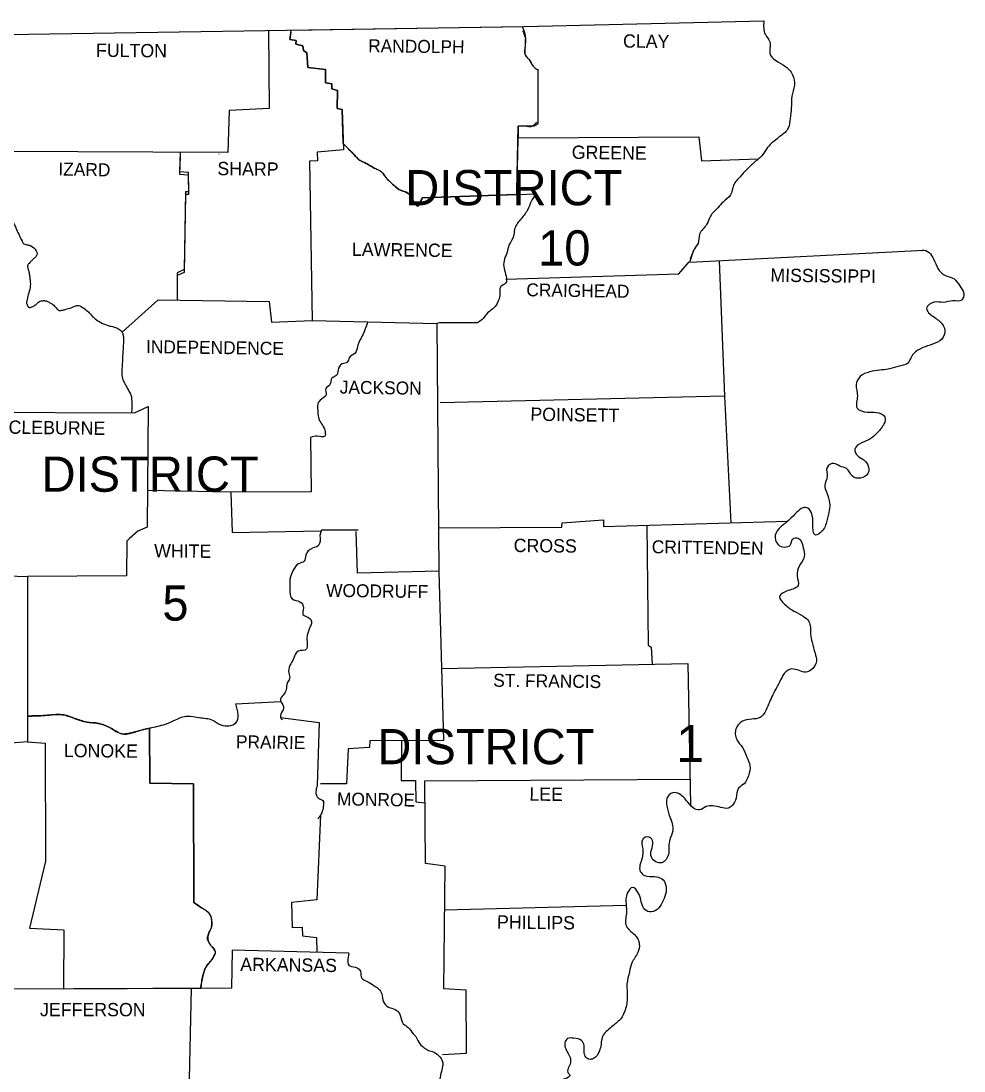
# Model space of a CAD drawing. Extents: x 31699 to 244310, y -8841 to 11474.
# Drawn here: x 126175 to 129162, y 7032 to 10358 of the extents above; entities that cross this region are included whole.
import ezdxf

# ---------------------------------------------------------------- set-up
doc = ezdxf.new("R2010")
doc.units = 0
for name, color, linetype in [('Level 60', 7, 'Continuous'), ('R_Border', 7, 'Continuous'), ('R_Border Prem', 7, 'Continuous'), ('R_Grid', 7, 'Continuous')]:
    doc.layers.add(name, color=color, linetype=linetype)

msp = doc.modelspace()

# ---------------------------------------------------------------- linework, layer by layer
at = {"layer": 'Level 60'}
for points in [[(126195, 8156.5), (126195, 8156.5), (126195, 8074.4)], [(126722.4, 7565.6), (126721.4, 7941.3), (126583.4, 7944.3), (126581.5, 8118.2)], [(126195, 8074.4), (126251.8, 8070.5), (126252.7, 7696.7), (126201.9, 7484.4)], [(126201.9, 7484.4), (126310.5, 7479.5), (126309.4, 7292.5)], [(126309.4, 7292.5), (126713.7, 7294.1), (126744.1, 7294.2)]]:
    msp.add_lwpolyline(points, dxfattribs=at)
for points in [[(126581.5, 8118.2), (126544.3, 8108.6), (126532.1, 8105.3), (126519.8, 8102.1), (126501.4, 8099.6), (126495.4, 8099.8), (126492.8, 8100.2), (126490.3, 8100.9), (126476.1, 8108.1), (126466.8, 8114.2), (126462.1, 8117), (126457.2, 8119.4), (126424.9, 8132.1), (126413.6, 8134.3), (126401.9, 8135.1), (126390.3, 8135.8), (126384.6, 8136.6), (126379, 8138), (126339.8, 8150.7), (126335.6, 8152.2), (126331.3, 8153.8), (126322.9, 8157.1), (126305.6, 8160.5), (126251.8, 8158.5), (126195, 8156.5)], [(126744.1, 7294.2), (126747.2, 7314), (126748.9, 7323.9), (126750.7, 7333.7), (126754.7, 7347.7), (126757.4, 7354.5), (126760.5, 7361.1), (126762.4, 7364.5), (126764.6, 7367.6), (126769.4, 7373.5), (126774.5, 7379.3), (126776.9, 7382.4), (126779.1, 7385.6), (126781.3, 7388.8), (126783.6, 7392.1), (126788.1, 7399), (126790.8, 7405.7), (126789.9, 7412), (126789.3, 7412.9), (126788.8, 7413.9), (126784.8, 7419.4), (126781.9, 7423), (126779.1, 7426.7), (126773.1, 7435.4), (126770.1, 7439.8), (126768.7, 7442), (126767.4, 7444.3), (126765.9, 7456.3), (126767.4, 7462.7), (126769.3, 7468.8), (126771.1, 7472.7), (126773.3, 7476.5), (126775.5, 7480.3), (126777.2, 7484.4), (126778.2, 7489), (126778.9, 7493.7), (126779.1, 7498.4), (126779.1, 7503), (126779, 7506.4), (126778.9, 7509.9), (126778.1, 7516.7), (126776.2, 7523.3), (126772.3, 7529.4), (126770.8, 7531.1), (126769.3, 7532.6), (126766.2, 7535.4), (126759.9, 7540.3), (126753.4, 7544.6), (126746.8, 7549), (126722.4, 7565.6)]]:
    msp.add_spline(points, degree=3, dxfattribs=at)
at = {"layer": 'R_Border Prem'}
for p, q in [((127030.4, 10328.9), (127762.5, 10340.3)), ((127811.3, 10202.4), (127811.3, 10032.6)), ((128292.7, 9593.9), (128304.5, 9630.1)), ((128295.7, 9605.6), (128307.4, 9634)), ((127126.5, 8746.6), (127242.9, 8746.6))]:
    msp.add_line(p, q, dxfattribs=at)
for points in [[(123160, 10313), (124742.1, 10312), (126130.4, 10314.9), (127768.3, 10340.4), (128527.5, 10358)], [(126130.4, 10314.9), (126132.4, 10076.2), (126115.8, 10075.2), (126118.7, 9831.6), (126050.2, 9821.8), (126056.1, 9756.3), (126079.6, 9725.9), (126077.6, 9648.7), (125944.5, 9643.8), (125939.6, 9524.4), (125818.3, 9520.5), (125812.5, 9375.7), (125819.3, 9363.9), (125822.2, 9133), (126031.6, 9119.3), (126028.7, 8603.7), (126195, 8598.8), (126195, 8074.4), (126063.9, 8064.6), (126054.1, 7949.2), (125834, 7948.2)], [(126959.1, 10327.8), (126961.1, 10081.1), (126833.9, 10074.3), (126830, 9941.2), (126117.3, 9945.1)], [(127195.3, 9970.4), (127192, 10078.2), (127176.4, 10081.1), (127177.3, 10137.9), (127159.7, 10142.7), (127159.7, 10159.4), (127139.2, 10162.3), (127139.2, 10204.4), (127083.4, 10210.3), (127080.5, 10257.2), (127069.7, 10264.1), (127067.8, 10279.7), (127045.2, 10284.6), (127046.2, 10296.4), (127026.7, 10299.3), (127030.4, 10328.9)], [(127029.6, 10322.8), (127026.7, 10299.3), (127046.2, 10296.4), (127045.2, 10284.6), (127067.8, 10279.7), (127069.7, 10264.1), (127080.5, 10257.2), (127083.4, 10210.3), (127139.2, 10204.4), (127139.2, 10162.3), (127159.7, 10159.4), (127159.7, 10142.7), (127177.3, 10137.9), (127176.4, 10081.1), (127192, 10078.2), (127195.9, 9950), (127112.8, 9942.2), (127113.7, 9914.8), (127088.3, 9913.8), (127097.1, 9408.9), (127491.4, 9400.1), (127498.3, 8615.5), (127240.9, 8608.6), (127236, 8740.7)], [(127811.3, 10205.4), (127811.3, 10040)], [(127749.7, 10024.4), (127744.5, 9808.8), (127445.4, 9798.3)], [(127744.8, 9819.9), (127749.7, 10024.4), (127749.7, 9988.2), (128322.1, 9991.1), (128329.9, 9914.8), (128509.4, 9921.3)], [(126679.5, 9942), (126677.4, 9881.5), (126704.8, 9879.6), (126705.7, 9816.9), (126696, 9816.9), (126692, 9570.4), (126669.5, 9560.6), (126669.5, 9478.4)], [(126679.3, 9929.5), (126677.4, 9872.7), (126704.8, 9870.7), (126705.7, 9808.1), (126696, 9808.1), (126692, 9561.6), (126669.5, 9551.8), (126669.5, 9473.7)], [(126801.6, 9936.3), (126802.6, 9937.3)], [(127445.4, 9798.3), (127806.1, 9811)], [(128292.7, 9593.9), (129035.3, 9632)], [(127710.7, 9539.9), (128258.5, 9557.7), (128290.8, 9594.8)], [(128386.4, 9598.7), (128403.3, 9169.2), (128423.2, 8768.4)], [(126495.3, 9371.9), (126608.9, 9474.5), (126961.1, 9469.6), (126968, 9404), (127097.1, 9409)], [(127619.6, 9402.1), (127500.2, 9402.1), (127491.4, 9400.1)], [(128403.3, 9169.2), (127502.2, 9148.7)], [(126031.6, 9119.3), (126534.5, 9116.4), (126577.6, 9136.9), (126574.6, 8754.4), (126545.3, 8741.7), (126518.9, 8719.2), (126510.1, 8710.4), (126509.1, 8600.8), (126195, 8598.8)], [(127092.2, 9039.1), (127094.2, 8866.9), (126839.8, 8865.9), (126575.5, 8870.9)], [(126839.8, 8865.9), (126843.7, 8737.8), (127125.4, 8742.8)], [(127497.1, 8752.4), (127887.7, 8754.4), (127888.6, 8768.1), (128019.7, 8777.9), (128019.7, 8757.3), (128602.6, 8773.3)], [(128156.7, 8761.1), (128161.6, 8380.6), (128170.4, 8374.8), (128173.5, 8320.6)], [(127126.5, 8746.6), (127121.6, 8728.9)], [(127498.3, 8615.5), (127512.9, 8079.3), (127280.1, 8078.3), (127279.1, 8056.8), (127211.6, 8052.9), (127205.7, 7941.3), (127123.5, 7941.3)], [(127506.7, 8307.2), (128286.8, 8322.9)], [(128286.8, 8322.9), (128295, 7874.7)], [(126855.4, 8195.7), (126997.3, 8202.6)], [(126997.3, 8151.7), (127119.6, 8136), (127112.8, 7936.4)], [(126581.5, 8119.4), (126583.4, 7944.3), (126721.4, 7941.3), (126722.4, 7565.6)], [(126195, 8074.4), (126251.8, 8070.5), (126252.7, 7696.7), (126201.9, 7484.4), (126310.5, 7479.5), (126309.4, 7292.5)], [(127379.9, 8078.7), (127378.9, 7952.1), (127423.9, 7952.1), (127425.8, 7884.6), (127454.7, 7881.6)], [(127510, 7084.2), (127586.3, 7089.1), (127585.3, 7287.8), (127513.9, 7292.6), (127517.8, 7681.1), (127456.2, 7689.9), (127454.2, 7951.1), (128293.5, 7957)], [(127123.5, 7842.5), (127111.8, 7574.4), (127031.6, 7565.6), (127033.5, 7486.4), (127065.8, 7487.3), (127066.8, 7460), (127110.8, 7455.1), (127112.2, 7407.8)], [(127516.4, 7543), (128091.3, 7557.3)], [(127213.5, 7405.2), (126843.7, 7414.9), (126841.7, 7294.6), (126093.3, 7291.7)], [(126713.7, 7294.1), (126705.7, 6910.1), (126841.7, 6899.3)]]:
    msp.add_lwpolyline(points, dxfattribs=at)
for points in [[(128527.5, 10358), (128532.4, 10314.9), (128546.1, 10292.4), (128548.1, 10251.3), (128564.7, 10233.7), (128593.1, 10216.1), (128618.5, 10187.8), (128624.4, 10154.5), (128616.6, 10120.2), (128614.6, 10082.1), (128610.7, 10048.8), (128604.8, 10018.5), (128581.3, 9994), (128558.8, 9976.4), (128538.3, 9955.9), (128523.6, 9934.3), (128498.2, 9910.9), (128472.7, 9886.4), (128452.2, 9864.9), (128431.7, 9837.5), (128421.9, 9807.2), (128399.4, 9785.6), (128381.8, 9766.1), (128358.3, 9739.6), (128346.5, 9713.2), (128324, 9682.9), (128319.1, 9653.5), (128304.5, 9630.1), (128303.5, 9626.1)], [(127762.5, 10340.3), (127764.5, 10335.8), (127766.3, 10331.2), (127769.4, 10322), (127771.4, 10312.6), (127771.8, 10310.3), (127772, 10307.9), (127772.2, 10303.2), (127772.1, 10296.6), (127771.8, 10290), (127771.5, 10283.4), (127771.2, 10276.8), (127771.1, 10273.7), (127770.6, 10264.6), (127770.5, 10258.4), (127770.8, 10255.4), (127771, 10253.9), (127771.1, 10253.1), (127771.2, 10252.3), (127772, 10249.9), (127772.5, 10248.7), (127773.2, 10247.6), (127774.9, 10245.5), (127776.7, 10243.6), (127780.5, 10239.7), (127782.4, 10237.8), (127783.9, 10235.7), (127787.1, 10230.6), (127790.1, 10225.4), (127793.2, 10220.2), (127794.9, 10217.6), (127796.7, 10215.1), (127798.8, 10212.7), (127801.2, 10210.4), (127803.7, 10208.4), (127811.3, 10202.4)], [(127763.4, 10327.7), (127772.2, 10303.2), (127771.2, 10276.8), (127771.2, 10252.3), (127783.9, 10235.7), (127796.7, 10215.1), (127806.4, 10206.3)], [(127807.4, 10037.1), (127794.7, 10024.4), (127770.2, 10024.4), (127749.7, 10024.4)], [(127811.3, 10032.6), (127809.5, 10030.9), (127807.6, 10029.3), (127803.6, 10026.7), (127799.2, 10025), (127797, 10024.5), (127795.9, 10024.4), (127794.7, 10024.4), (127770.2, 10024.4), (127749.7, 10024.4)], [(127445.4, 9798.3), (127443.9, 9794.1), (127442.2, 9789.2), (127438.4, 9779.4), (127434.2, 9772.4), (127432, 9771.1), (127430.9, 9771.2), (127429.8, 9771.9), (127429.3, 9772.4), (127428.9, 9772.8), (127427.9, 9773.8), (127426.1, 9776), (127422.4, 9781.2), (127418.7, 9786.9), (127416.9, 9789.8), (127415.1, 9792.5), (127412.4, 9796.7), (127409.8, 9800.9), (127407.2, 9805.1), (127404.3, 9809.1), (127401.2, 9812.2), (127397.5, 9814.5), (127388.9, 9817.8), (127380, 9820.6), (127372, 9824.8), (127366.8, 9828.7), (127361.6, 9832.8), (127356.4, 9837), (127351.5, 9841.4), (127341, 9851.5), (127330.9, 9861.9), (127329, 9864.2), (127327.3, 9866.6), (127324, 9871.7), (127320.6, 9876.5), (127316.3, 9880.5), (127314.9, 9881.4), (127313.6, 9882.2), (127305.1, 9886.6), (127299.4, 9889.3), (127293.8, 9892.3), (127281, 9899.6), (127268.3, 9906.9), (127262.9, 9909.6), (127257.3, 9911.9), (127251.8, 9914.4), (127246.8, 9917.7), (127245.5, 9918.8), (127244.3, 9919.9), (127241.9, 9922.1), (127237.3, 9926.8), (127228.2, 9936.3), (127211.7, 9953.2), (127195.3, 9970.4)], [(127206.7, 9958.8), (127228.2, 9936.3), (127246.8, 9917.7), (127268.3, 9906.9), (127293.8, 9892.3), (127316.3, 9880.5), (127330.9, 9861.9), (127351.5, 9841.4), (127372, 9824.8), (127404.3, 9809.1), (127415.1, 9792.5), (127429.8, 9771.9), (127445.4, 9798.3)], [(127806.1, 9811), (127790.8, 9786.6), (127779.1, 9759.2), (127755.6, 9727.9), (127738, 9697.6), (127735, 9677), (127721.3, 9649.6), (127713.5, 9622.2), (127704.7, 9598.8), (127704.7, 9574.3), (127711.5, 9549.8), (127709.6, 9527.3), (127694.9, 9516.6), (127691, 9488.2), (127685.1, 9468.6), (127672.4, 9449.1), (127653.8, 9434.4), (127634.2, 9411.9), (127619.6, 9402.1)], [(126079.6, 9725.9), (126089.1, 9722.3), (126099, 9720.3), (126108.9, 9719.5), (126118.7, 9719.1), (126124.8, 9721.1), (126130.9, 9725.5), (126136.7, 9728.9), (126139.5, 9729.2), (126142.2, 9727.9), (126147.7, 9722.3), (126152, 9716), (126155.6, 9709.3), (126158.8, 9702.5), (126167.6, 9682.9), (126174.4, 9668.5), (126178.1, 9661.4), (126180.1, 9657.9), (126182.3, 9654.5), (126186.9, 9650.8), (126193.1, 9649.2), (126199.7, 9648), (126202.9, 9647.1), (126205.8, 9645.7), (126223.4, 9630.1), (126225.9, 9621.6), (126225.3, 9617.2), (126223.4, 9613.4), (126219.7, 9609.4), (126215.7, 9605.6), (126211.6, 9601.8), (126207.7, 9597.8), (126206, 9595.9), (126200.4, 9590.4), (126197.4, 9586.5), (126196.4, 9584.4), (126196, 9582.1), (126196.3, 9577.5), (126197.4, 9572.9), (126198.8, 9568.2), (126199.9, 9563.5), (126202, 9550.8), (126203.8, 9538.1), (126203.8, 9513.6), (126197.9, 9491.1), (126193.1, 9470.6), (126192.6, 9466.1), (126193.2, 9461.7), (126195, 9457.3), (126196.3, 9455.1), (126197.9, 9453), (126200, 9451.3), (126202.2, 9450.5), (126207.1, 9451.2), (126216.5, 9455.9), (126221.4, 9459.4), (126226.1, 9463.6), (126230.8, 9467.7), (126236.1, 9470.6), (126241.1, 9471.8), (126246.4, 9472.3), (126256.7, 9470.6), (126266.7, 9465.7), (126276.2, 9459.8), (126281.4, 9454.9), (126286.1, 9449), (126290.9, 9443.8), (126293.7, 9442.1), (126295.2, 9441.5), (126296.8, 9441.2), (126307, 9442.2), (126317.3, 9445.1), (126333.9, 9450), (126357.4, 9456.9), (126374.1, 9448.1), (126388.7, 9436.3), (126393.2, 9431.8), (126397.5, 9427), (126401.8, 9422.2), (126406.3, 9417.7), (126423, 9406), (126444.5, 9395.2), (126450.9, 9393.1), (126457.6, 9391.7), (126464.3, 9390.3), (126470.9, 9388.4), (126484.8, 9382.4), (126490.7, 9377.9), (126493.2, 9375.1), (126494.4, 9373.5), (126495.4, 9371.8), (126497, 9368.2), (126499.3, 9357.6), (126499.5, 9350.5), (126499.3, 9343.4), (126498.3, 9318.9), (126496.4, 9288.6), (126494.4, 9255.3), (126494, 9247.2), (126494.1, 9239.1), (126495, 9231), (126496, 9227), (126497.3, 9223), (126502.5, 9212), (126508.1, 9201.5), (126515, 9189), (126521.8, 9176.1), (126524.9, 9164.5), (126525.4, 9158.6), (126525.7, 9152.6), (126526.2, 9134.5), (126524.9, 9116.5)], [(129024.6, 9631), (129035.3, 9632), (129068.6, 9596.8), (129083.3, 9567.4), (129104.8, 9550.8), (129129.3, 9542), (129147.8, 9519.5), (129160.6, 9495), (129153.7, 9473.5), (129126.3, 9471.6), (129096, 9466.7), (129066.6, 9467.6), (129043.2, 9448.1), (129064.7, 9421.7), (129093.1, 9397.2), (129100.9, 9370.8), (129085.2, 9345.3), (129053.9, 9331.6), (129023.6, 9319.9), (128996.2, 9296.4), (128983.5, 9273.9), (128953.1, 9264.1), (128921.8, 9255.3), (128894.4, 9252.4), (128863.1, 9246.5), (128832.8, 9231.8), (128820.1, 9206.4), (128824, 9170.2), (128823, 9132.1), (128855.3, 9119.3), (128883.7, 9118.4), (128911.1, 9103.7), (128908.1, 9082.2), (128887.6, 9054.8), (128863.1, 9033.2), (128838.7, 9022.5), (128816.2, 9001.9), (128824, 8981.4), (128844.5, 8967.7), (128859.2, 8945.2), (128857.3, 8924.6), (128833.8, 8910), (128808.3, 8915.8), (128789.7, 8940.3), (128768.2, 8948.1), (128749.6, 8956.9), (128728.1, 8944.2), (128728.1, 8915.8), (128720.3, 8885.5), (128727.1, 8863), (128735.9, 8831.7), (128735, 8808.2), (128727.1, 8774.9), (128710.5, 8740.7), (128690.9, 8729.9), (128683.1, 8767.1), (128679.2, 8797.4), (128667.4, 8815), (128651.8, 8816), (128631.2, 8801.3), (128608.7, 8778.8), (128580.4, 8754.4), (128563.7, 8729.9), (128572.5, 8699.6), (128594.1, 8691.8), (128610.7, 8697.6), (128619.5, 8717.2), (128636.1, 8720.1), (128651.8, 8689.8)], [(127272.7, 9405.1), (127255.6, 9361), (127241.9, 9331.6), (127233.1, 9306.2), (127214.5, 9291.5), (127208.6, 9277.8), (127192, 9272), (127179.3, 9252.4), (127173.4, 9234.8), (127159.7, 9227), (127152.9, 9205.4), (127140.2, 9193.7), (127141.1, 9174.1), (127126.5, 9160.4), (127114.7, 9144.8), (127114.7, 9123.2), (127119.6, 9094.9), (127129.4, 9078.2), (127138.2, 9056.7), (127137.2, 9043), (127112.8, 9043), (127092.2, 9039.1)], [(127121.6, 8728.9), (127116.7, 8696.7), (127098.1, 8687.9), (127076.6, 8666.3), (127071.7, 8646.8), (127054.1, 8638.9), (127037.4, 8618.4), (127026.7, 8590), (127026.7, 8560.7), (127033.5, 8527.4), (127058, 8518.6), (127069.7, 8499), (127067.8, 8478.5), (127091.2, 8464.8), (127095.1, 8453), (127091.2, 8440.3), (127080.5, 8404.1), (127081.4, 8379.7), (127079.5, 8368.9), (127053.1, 8362), (127037.4, 8335.6), (127026.7, 8317), (127022.7, 8292.6), (127025.7, 8275), (127017.9, 8261.3), (127014.9, 8240.7), (127005.1, 8223.1), (126996.3, 8206.5), (127006.1, 8186.9), (127003.2, 8173.2), (126997.3, 8151.7), (127002.2, 8144.8)], [(128651.8, 8689.8), (128655.7, 8661.4), (128639.1, 8631.1), (128633.2, 8600.8), (128636.1, 8570.4), (128604.8, 8553.8), (128577.4, 8534.2), (128593.1, 8510.8), (128622.4, 8489.2), (128651.8, 8472.6), (128670.4, 8456), (128675.3, 8415.9), (128680.2, 8390.4), (128689.9, 8355.2), (128693.9, 8330.7), (128676.3, 8301.4), (128655.7, 8295.5), (128634.2, 8302.4), (128608.7, 8304.3), (128588.2, 8284.8), (128573.5, 8257.4), (128558.8, 8230), (128548.1, 8206.5), (128537.3, 8181), (128515.8, 8151.7), (128489.4, 8146.8), (128458.1, 8139), (128439.5, 8117.4), (128442.4, 8081.2), (128460, 8056.8), (128473.7, 8026.5), (128483.5, 8000), (128478.6, 7966.8), (128464.9, 7942.3), (128447.3, 7927.6), (128439.5, 7896.3), (128426.8, 7872.8), (128415, 7865), (128391.5, 7867), (128366.1, 7871.9), (128344.6, 7869.9), (128324, 7859.1), (128303.5, 7866), (128282, 7889.5), (128264.3, 7907.1), (128244.8, 7913.9), (128224.2, 7903.2), (128220.3, 7870.9), (128230.1, 7837.6), (128238.9, 7792.6), (128230.1, 7765.2), (128227.2, 7720.2)], [(126194.6, 8156.5), (126251.8, 8158.5), (126305.6, 8160.5), (126339.8, 8150.7), (126379, 8138), (126424.9, 8132.1), (126457.2, 8119.4), (126495.4, 8099.8), (126544.3, 8108.6), (126582.5, 8118.4), (126632.4, 8131.1), (126664.6, 8144.8), (126701.8, 8156.6), (126739, 8151.7), (126781.1, 8143.9), (126807.5, 8128.2), (126855.4, 8135.1), (126855.4, 8195.7)], [(127112.8, 7936.4), (127108.8, 7916.9), (127116.7, 7896.3), (127130.4, 7889.5), (127132.3, 7869.9), (127127.4, 7850.3), (127123.5, 7842.5), (127114.7, 7830.8)], [(128227.2, 7720.2), (128204.7, 7691.8), (128171.4, 7709.4), (128171.4, 7732.9), (128176.3, 7757.4), (128164.5, 7773), (128144, 7766.2), (128144, 7735.9), (128142, 7706.5), (128136.2, 7664.4), (128149.9, 7651.7), (128181.2, 7647.8), (128203.7, 7641.9), (128217.4, 7619.4), (128216.4, 7592), (128205.6, 7565.6), (128190, 7544.1), (128165.5, 7536.3), (128146, 7549), (128138.1, 7574.4), (128129.3, 7596.9), (128112.7, 7613.6), (128095.1, 7595), (128091.2, 7560.7), (128092.1, 7531.4), (128092.1, 7491.3), (128117.6, 7464.8), (128133.2, 7434.5), (128128.3, 7407.1), (128109.8, 7374.8), (128101.9, 7346.5), (128094.1, 7308.3), (128095.1, 7266.2), (128088.2, 7225.1), (128074.5, 7197.7), (128049.1, 7175.2), (128032.5, 7160.6), (128018.8, 7145.9), (128011.9, 7116.5), (128007, 7096), (127988.4, 7071.5), (127973.8, 7069.6), (127962, 7079.4), (127958.1, 7096), (127958.1, 7112.6), (127950.3, 7129.3), (127925.8, 7136.1), (127906.2, 7135.1), (127897.4, 7121.4), (127910.2, 7083.3), (127915.1, 7058.8), (127908.2, 7025.5), (127912.1, 7021.6), (127876.9, 7003), (127848.5, 7000.1), (127825, 6993.3), (127802.5, 6978.6), (127791.8, 6957.1), (127776.1, 6939.4), (127762.4, 6922.8), (127743.8, 6915), (127723.3, 6918.9), (127695.9, 6921.8), (127680.2, 6902.3), (127685.1, 6873.9), (127703.7, 6857.3), (127731.1, 6849.4), (127759.5, 6851.4), (127786.9, 6854.3), (127812.3, 6840.6), (127807.4, 6814.2), (127783, 6801.5), (127746.8, 6797.6), (127717.4, 6800.5), (127682.2, 6792.7), (127664.6, 6770.2), (127674.4, 6735.9), (127712.5, 6722.2), (127730.1, 6689.9), (127731.1, 6659.6), (127718.4, 6619.5), (127700.8, 6600.9), (127666.5, 6593.1), (127640.1, 6588.2), (127636.2, 6543.2), (127624.5, 6520.7), (127603.9, 6513.8), (127574.6, 6528.5), (127557, 6535.4), (127535.4, 6545.1), (127508, 6561.8), (127487.5, 6558.8), (127493.4, 6515.8), (127495.3, 6513.8), (127518.8, 6481.5), (127542.3, 6456.1), (127553, 6425.8)], [(126722.4, 7565.6), (126746.8, 7549), (126772.3, 7529.4), (126779.1, 7503), (126777.2, 7484.4), (126769.3, 7468.8), (126767.4, 7444.3), (126779.1, 7426.7), (126789.9, 7412), (126779.1, 7385.6), (126760.5, 7361.1), (126750.7, 7333.7), (126743.9, 7292.6)], [(127213.5, 7405.2), (127216.5, 7365), (127240, 7359.2), (127249.7, 7348.4), (127254.6, 7325.9), (127271.3, 7316.1), (127293.8, 7302.4), (127307.5, 7292.6), (127317.2, 7277), (127323.1, 7251.6), (127338.8, 7234.9), (127360.3, 7227.1), (127375.9, 7208.5), (127385.7, 7182.1), (127401.4, 7170.3), (127417, 7149.8), (127424.9, 7141), (127438.6, 7117.5), (127452.3, 7105.8), (127462, 7098.9), (127477.7, 7094), (127497.3, 7081.3), (127510, 7061.7), (127510, 7047.1), (127505.1, 7024.6), (127501.2, 7001.1), (127499.2, 6974.7), (127497.3, 6951.2), (127506.1, 6931.6), (127501.2, 6902.3), (127491.4, 6886.6), (127490.4, 6865.1), (127487.5, 6832.8), (127483.6, 6814.2), (127474.8, 6783.9), (127462, 6768.2)]]:
    msp.add_spline(points, degree=3, dxfattribs=at)

# ---------------------------------------------------------------- texts
at = {"layer": 'R_Border'}
for s, height, rotation, p in [('CLAY', 42.06, 359.2258, (128081.4, 10273.9)), ('FULTON', 42.06, 359.4996, (126412.2, 10244.5)), ('RANDOLPH', 41.09, 359.2583, (127274.2, 10259.2)), ('GREENE', 42.07, 359.2361, (127919, 9921.6)), ('SHARP', 42.06, 359.3905, (126796.7, 9869.8)), ('IZARD', 41.08, 358.9258, (126292.9, 9868.8)), ('LAWRENCE', 42.07, 359.2678, (127222.8, 9614.2)), ('MISSISSIPPI', 42.062, 359.3097, (128548.1, 9532.2)), ('CRAIGHEAD', 41.09, 359.1159, (127775.1, 9486.2)), ('INDEPENDENCE', 41.081, 359.2187, (126570.7, 9306.2)), ('JACKSON', 41.08, 359.1352, (127184.2, 9178)), ('POINSETT', 42.06, 359.1987, (127787.9, 9091.9)), ('CLEBURNE', 42.06, 359.2535, (126135.3, 9050.8)), ('CROSS', 42.06, 359.3839, (127735, 8676.1)), ('CRITTENDEN', 41.09, 359.213, (128172.4, 8672.2)), ('WHITE', 42.07, 359.3139, (126596.2, 8659.5)), ('WOODRUFF', 41.08, 359.2748, (127141.1, 8534.2)), ('ST. FRANCIS', 41.081, 359.2216, (127670.4, 8249.5)), ('PRAIRIE', 41.09, 359.2116, (126855.4, 8054.8)), ('LONOKE', 42.07, 359.4974, (126310.5, 8026.5)), ('LEE', 42.07, 359.4327, (127784.9, 7888.5)), ('MONROE', 41.08, 359.0331, (127175.4, 7873.8)), ('PHILLIPS', 42.06, 359.3179, (127682.2, 7483.4)), ('ARKANSAS', 42.06, 359.2678, (126869.1, 7349.4))]:
    msp.add_text(s, height=height, rotation=rotation, dxfattribs=at).set_placement(p)
msp.add_text('JEFFERSON', height=42.07, dxfattribs=at).set_placement((126235.1, 7205.6))
at = {"layer": 'R_Border Prem'}
msp.add_text('1', height=117.4, dxfattribs=at).set_placement((128250.6, 8010.8))
at = {"layer": 'R_Grid'}
for s, height, p in [('DISTRICT', 111.54, (127391.9, 9774.3)), ('10', 111.54, (127812.6, 9583.5)), ('DISTRICT', 111.54, (126240, 8866.9)), ('5', 111.5, (126622.6, 8458.9)), ('DISTRICT', 111.54, (127303.5, 8003.9))]:
    msp.add_text(s, height=height, dxfattribs=at).set_placement(p)

doc.saveas('drawing.dxf')
